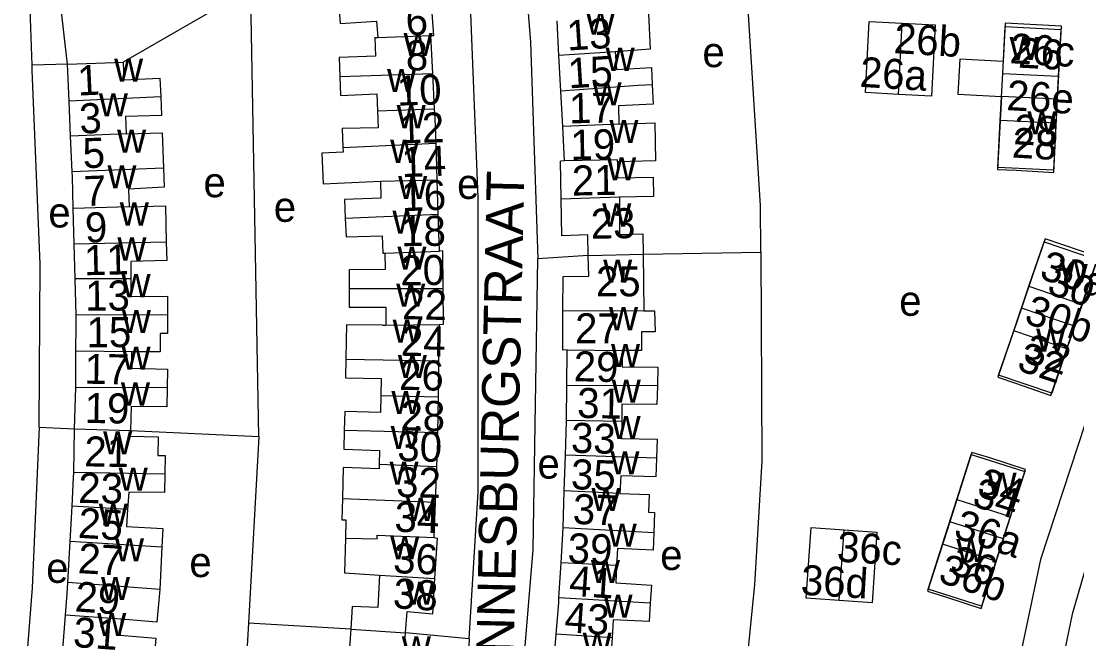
# Model space of a CAD drawing. Extents: x 163012 to 165277, y 382513 to 383987.
# Drawn here: x 163592.8 to 163733.4, y 383543.8 to 383626.1 of the extents above; entities that cross this region are included whole.
import ezdxf

# ---------------------------------------------------------------- set-up
doc = ezdxf.new("R2010")
doc.units = 0
for name, color, linetype in [('BLT_Basislijn', 7, 'Continuous'), ('BLT_Bebouwing', 7, 'Continuous'), ('BLT_Centroide', 7, 'Continuous'), ('BLT_Huisnummer', 7, 'Continuous'), ('BLT_Huisnummer_ tussenligend', 7, 'Continuous'), ('BLT_Huisnummer_zonder_bebouwing', 7, 'Continuous'), ('BLT_Onderverdeling_panden', 7, 'Continuous'), ('BLT_Plantopo', 7, 'Continuous'), ('BLT_Straatnaam', 7, 'Continuous')]:
    doc.layers.add(name, color=color, linetype=linetype)

msp = doc.modelspace()

# ---------------------------------------------------------------- linework, layer by layer
at = {"layer": 'BLT_Basislijn'}
for p, q in [((163598.99, 383620.36), (163597.31, 383634.97)), ((163623.38, 383630.43), (163606.39, 383620.61)), ((163624.48, 383570.81), (163623.38, 383630.43)), ((163598.99, 383620.36), (163594.27, 383620.21)), ((163668.35, 383594.88), (163661.65, 383594.45)), ((163675.64, 383595.06), (163691.35, 383595.34)), ((163607.37, 383571.61), (163624.48, 383570.81)), ((163624.48, 383570.81), (163623.12, 383545.93)), ((163623.12, 383545.93), (163622.06, 383529.85)), ((163636.71, 383545.12), (163623.12, 383545.93)), ((163652.49, 383543.85), (163644.01, 383544.64))]:
    msp.add_line(p, q, dxfattribs=at)
for points in [[(163691.35, 383595.34), (163691.29, 383601.54), (163689.46, 383630.56), (163686.95, 383661.81)], [(163661.25, 383654.72), (163658.19, 383654.3), (163660.65, 383623.29), (163661.65, 383594.45)], [(163652.49, 383543.85), (163653.68, 383563.38), (163653.68, 383602.63), (163652.56, 383630.51), (163651.72, 383639.24)], [(163594.27, 383620.21), (163593.69, 383636.45), (163594.48, 383638.03), (163595.53, 383638.36)], [(163595.21, 383572.01), (163595.36, 383593.73), (163594.3, 383619.58), (163594.27, 383620.21)], [(163742.46, 383596.69), (163728.56, 383554.39), (163723.32, 383529.59), (163720.82, 383508.74), (163719.46, 383485.48), (163719.49, 383475.46), (163721.59, 383442.64)], [(163658.28, 383523), (163658.34, 383523.59), (163661.01, 383555.73), (163661.65, 383594.45)], [(163691.35, 383595.34), (163691.48, 383567.55), (163690.49, 383551.03), (163687.4, 383520.14)], [(163748.24, 383595.3), (163736.71, 383560.56), (163732.8, 383547.12), (163729.29, 383530.23), (163728.07, 383520.74), (163726.17, 383499.48), (163726.13, 383462.51), (163728.06, 383443.75)], [(163595.21, 383572.01), (163594.29, 383550.63), (163592.88, 383532.5), (163592.81, 383531.86)], [(163595.21, 383572.01), (163599.92, 383571.83)], [(163652.49, 383543.85), (163652.17, 383537.56), (163649.06, 383507.33), (163640.69, 383450.96), (163640.64, 383450.6)]]:
    msp.add_lwpolyline(points, dxfattribs=at)
at = {"layer": 'BLT_Bebouwing'}
for p, q in [((163639.91, 383623.91), (163640.32, 383623.92)), ((163647.63, 383619.14), (163647.36, 383624.16)), ((163664.69, 383616.77), (163664.45, 383621.52)), ((163599.2, 383615.44), (163598.99, 383620.36)), ((163647.89, 383614.4), (163647.63, 383619.14)), ((163664.94, 383612.08), (163664.69, 383616.77)), ((163599.4, 383610.8), (163599.2, 383615.44)), ((163665.18, 383607.48), (163664.94, 383612.08)), ((163599.61, 383606.05), (163599.4, 383610.8)), ((163648.22, 383604.97), (163648.07, 383609.85)), ((163665.18, 383607.48), (163664.66, 383607.47)), ((163664.75, 383602.41), (163664.66, 383607.47)), ((163648.37, 383600.38), (163648.22, 383604.97)), ((163599.88, 383596.38), (163599.75, 383601.16)), ((163648.53, 383595.47), (163648.37, 383600.38)), ((163600, 383591.77), (163599.88, 383596.38)), ((163641, 383595.18), (163641.26, 383595.19)), ((163675.64, 383595.06), (163675.73, 383587.52)), ((163600.13, 383586.93), (163600, 383591.77)), ((163640.96, 383585.61), (163641.41, 383585.61)), ((163648.46, 383580.86), (163648.52, 383585.7)), ((163600.1, 383577.33), (163600.1, 383582.13)), ((163665.5, 383577.59), (163665.54, 383582.31)), ((163648.39, 383576.08), (163648.46, 383580.86)), ((163599.92, 383571.83), (163600.1, 383577.33)), ((163665.45, 383572.93), (163665.5, 383577.59)), ((163648.33, 383571.33), (163648.39, 383576.08)), ((163599.82, 383566.01), (163599.92, 383571.83)), ((163665.16, 383563.55), (163665.31, 383568.31)), ((163648, 383562.06), (163648.19, 383566.78)), ((163665, 383558.62), (163665.16, 383563.55)), ((163647.82, 383557.33), (163648, 383562.06)), ((163599.34, 383556.79), (163599.6, 383561.53)), ((163664.73, 383553.96), (163665, 383558.62)), ((163599.04, 383551.33), (163599.34, 383556.79)), ((163611.56, 383556.05), (163611.27, 383550.43)), ((163647.82, 383557.33), (163648.27, 383557.27)), ((163647.93, 383551.88), (163648.27, 383557.27)), ((163664.45, 383549.32), (163664.73, 383553.96)), ((163598.35, 383542.45), (163598.72, 383546.99)), ((163663.71, 383539.72), (163664.08, 383544.49))]:
    msp.add_line(p, q, dxfattribs=at)
for points in [[(163635.14, 383628.15), (163635.3, 383625.77), (163640.15, 383626.1), (163640.32, 383623.92)], [(163647.36, 383624.16), (163647.78, 383624.19), (163647.44, 383629.02)], [(163676.38, 383627.06), (163676.6, 383622.36), (163671.94, 383622.01)], [(163664.45, 383621.52), (163664.21, 383626.15)], [(163730.85, 383615.69), (163731.37, 383625.41), (163723.88, 383625.81), (163723.61, 383620.71), (163717.82, 383621.02), (163717.57, 383616.39), (163723.37, 383616.08)], [(163639.91, 383623.91), (163640, 383621.41), (163635.19, 383621.24), (163635.28, 383618.71)], [(163671.94, 383622.01), (163672.09, 383619.67), (163676.76, 383619.91), (163676.87, 383617.61)], [(163598.99, 383620.36), (163603.99, 383620.53), (163606.39, 383620.61)], [(163606.39, 383620.61), (163606.51, 383618.27), (163611.29, 383618.51), (163611.41, 383616.02)], [(163635.28, 383618.71), (163635.37, 383616.18), (163640.21, 383616.41), (163640.29, 383614.15)], [(163676.87, 383617.61), (163676.99, 383615.05), (163672.36, 383614.83), (163672.44, 383612.36)], [(163611.41, 383616.02), (163611.52, 383613.53), (163606.71, 383613.4), (163606.8, 383611.1)], [(163723.37, 383616.08), (163722.85, 383606.36), (163725.35, 383606.23), (163730.34, 383605.96), (163730.85, 383615.69)], [(163640.29, 383614.15), (163640.36, 383611.89), (163635.57, 383611.79), (163635.68, 383609.27)], [(163648.07, 383609.85), (163647.96, 383613.13), (163647.89, 383614.4)], [(163672.44, 383612.36), (163677.2, 383612.54), (163677.31, 383607.5), (163672.26, 383607.37)], [(163606.8, 383611.1), (163611.6, 383611.24), (163611.78, 383606.5)], [(163635.68, 383609.27), (163635.71, 383608.64), (163632.86, 383608.5), (163633.05, 383604.44), (163640.67, 383604.79)], [(163672.26, 383607.37), (163672.25, 383605.25), (163677, 383605.34), (163677.02, 383602.73), (163672.51, 383602.64)], [(163599.75, 383601.16), (163599.64, 383605.42), (163599.61, 383606.05)], [(163611.78, 383606.5), (163611.87, 383603.99), (163607.13, 383603.72), (163607.19, 383601.37)], [(163640.67, 383604.79), (163640.74, 383602.52), (163635.88, 383602.35), (163635.98, 383599.86)], [(163668.35, 383594.88), (163668.29, 383597.62), (163664.85, 383597.49), (163664.75, 383602.41)], [(163672.51, 383602.64), (163672.5, 383597.69), (163675.61, 383597.77), (163675.64, 383595.06)], [(163607.19, 383601.37), (163612.04, 383601.52), (163612.15, 383596.67)], [(163635.98, 383599.86), (163636.09, 383597.38), (163640.91, 383597.52), (163641, 383595.18)], [(163733.12, 383585.47), (163736.27, 383594.69), (163729.18, 383597.11), (163727.57, 383592.38), (163726.04, 383587.89)], [(163612.15, 383596.67), (163612.21, 383594.24), (163607.44, 383594.1), (163607.44, 383591.77)], [(163649.01, 383590.49), (163648.97, 383595.49), (163648.53, 383595.47)], [(163641.26, 383595.19), (163641.31, 383593.02), (163636.5, 383592.99), (163636.49, 383590.5)], [(163664.98, 383587.55), (163664.99, 383592.08), (163668.42, 383592.14), (163668.35, 383594.88)], [(163607.44, 383591.77), (163607.44, 383589.44), (163612.31, 383589.46), (163612.32, 383586.99)], [(163636.49, 383590.5), (163636.49, 383588.01), (163641.38, 383588.03), (163641.41, 383585.61)], [(163648.52, 383585.7), (163649.05, 383585.73), (163649.01, 383590.49)], [(163612.32, 383586.99), (163612.33, 383584.51), (163611.34, 383584.49), (163611.33, 383582.06), (163607.53, 383582.07)], [(163665.54, 383582.31), (163664.96, 383582.3), (163664.98, 383587.55)], [(163675.73, 383587.52), (163677.18, 383587.51), (163677.25, 383584.73), (163675.43, 383584.73), (163675.43, 383582.22), (163672.86, 383582.24)], [(163726.04, 383587.89), (163722.89, 383578.67), (163725.24, 383577.87), (163729.97, 383576.25), (163733.12, 383585.47)], [(163600.1, 383582.13), (163600.16, 383585.61), (163600.13, 383586.93)], [(163640.96, 383585.61), (163636.13, 383585.64), (163636.09, 383583.57), (163636.05, 383581.1)], [(163607.53, 383582.07), (163607.54, 383579.87), (163612.33, 383579.75), (163612.28, 383577.25)], [(163672.86, 383582.24), (163672.86, 383580.08), (163677.6, 383580.03), (163677.55, 383577.54)], [(163636.05, 383581.1), (163636, 383578.62), (163640.78, 383578.51), (163640.73, 383576.24)], [(163612.28, 383577.25), (163612.24, 383574.74), (163607.46, 383574.79), (163607.37, 383571.61)], [(163677.55, 383577.54), (163677.49, 383575.05), (163672.84, 383575.09), (163672.8, 383572.8)], [(163640.73, 383576.24), (163640.68, 383573.97), (163635.91, 383574.14), (163635.85, 383571.63)], [(163665.31, 383568.31), (163665.45, 383572.82), (163665.45, 383572.93)], [(163607.37, 383571.61), (163607.34, 383570.85), (163611.08, 383570.76), (163611.01, 383568.28), (163612.02, 383568.24), (163611.97, 383565.78)], [(163635.85, 383571.63), (163635.79, 383569.12), (163640.56, 383568.92), (163640.52, 383567.09)], [(163672.8, 383572.8), (163672.76, 383570.52), (163677.53, 383570.43), (163677.44, 383567.92)], [(163648.19, 383566.78), (163648.32, 383570.15), (163648.33, 383571.33)], [(163723.63, 383557.16), (163726.58, 383566.41), (163721.81, 383567.93), (163719.44, 383568.68), (163716.49, 383559.43)], [(163677.44, 383567.92), (163677.36, 383565.4), (163672.68, 383565.57), (163672.57, 383563.2)], [(163599.6, 383561.53), (163599.8, 383565.33), (163599.82, 383566.01)], [(163640.52, 383567.09), (163640.5, 383566.49), (163635.72, 383566.68), (163635.62, 383562.55)], [(163611.97, 383565.78), (163611.93, 383563.32), (163607.14, 383563.39), (163607, 383561.09)], [(163672.57, 383563.2), (163676.46, 383563.05), (163676.35, 383560.71), (163677.19, 383560.69), (163677.09, 383557.96)], [(163635.62, 383562.55), (163635.55, 383559.7), (163636.07, 383559.68), (163636.01, 383557.25)], [(163607, 383561.09), (163606.86, 383558.79), (163611.71, 383558.55), (163611.56, 383556.05)], [(163716.49, 383559.43), (163713.55, 383550.18), (163715.92, 383549.43), (163720.68, 383547.91), (163723.63, 383557.16)], [(163677.09, 383557.96), (163677, 383555.67), (163672.22, 383555.88), (163672.11, 383553.6)], [(163636.01, 383557.25), (163635.9, 383552.63), (163640.55, 383552.34)], [(163672.11, 383553.6), (163672.01, 383551.32), (163676.76, 383551.01), (163676.61, 383548.58)], [(163640.55, 383552.33), (163640.32, 383548.02), (163636.91, 383548.17), (163636.71, 383545.12)], [(163644.01, 383544.64), (163644.21, 383547.47), (163647.65, 383547.19), (163647.93, 383551.88)], [(163598.72, 383546.99), (163598.96, 383549.9), (163599.04, 383551.33)], [(163611.27, 383550.43), (163610.88, 383546.06), (163606.16, 383546.46)], [(163664.08, 383544.49), (163664.41, 383548.65), (163664.45, 383549.32)], [(163676.61, 383548.58), (163676.46, 383546.15), (163671.66, 383546.4), (163671.51, 383544)], [(163606.16, 383546.46), (163606.01, 383544.33), (163610.74, 383543.93), (163610.54, 383541.43)], [(163636.71, 383545.12), (163636.51, 383542.07), (163639.84, 383541.83), (163639.56, 383537.53)], [(163646.93, 383537.05), (163647.3, 383541.66), (163643.81, 383541.93), (163644.01, 383544.64)], [(163671.51, 383544), (163671.35, 383541.6), (163676.14, 383541.22), (163675.95, 383538.78)]]:
    msp.add_lwpolyline(points, dxfattribs=at)
at = {"layer": 'BLT_Onderverdeling_panden'}
for p, q in [((163640.32, 383623.92), (163647.36, 383624.16)), ((163671.94, 383622.01), (163664.45, 383621.52)), ((163635.28, 383618.71), (163647.63, 383619.14)), ((163611.41, 383616.02), (163599.2, 383615.44)), ((163730.85, 383615.69), (163723.37, 383616.08)), ((163640.29, 383614.15), (163647.89, 383614.4)), ((163672.44, 383612.36), (163664.94, 383612.08)), ((163606.8, 383611.1), (163599.4, 383610.8)), ((163635.68, 383609.27), (163648.07, 383609.85)), ((163611.78, 383606.5), (163599.61, 383606.05)), ((163640.67, 383604.79), (163648.22, 383604.97)), ((163672.51, 383602.64), (163664.75, 383602.41)), ((163607.19, 383601.37), (163599.75, 383601.16)), ((163635.98, 383599.86), (163648.37, 383600.38)), ((163612.15, 383596.67), (163599.88, 383596.38)), ((163641.26, 383595.19), (163648.53, 383595.47)), ((163668.35, 383594.88), (163675.64, 383595.06)), ((163607.44, 383591.77), (163600, 383591.77)), ((163636.49, 383590.5), (163649.01, 383590.49)), ((163612.32, 383586.99), (163600.13, 383586.93)), ((163664.98, 383587.55), (163675.73, 383587.52)), ((163733.12, 383585.47), (163726.04, 383587.89)), ((163641.41, 383585.61), (163648.52, 383585.7)), ((163607.53, 383582.07), (163600.1, 383582.13)), ((163665.54, 383582.31), (163672.86, 383582.24)), ((163636.05, 383581.1), (163648.46, 383580.86)), ((163612.28, 383577.25), (163600.1, 383577.33)), ((163677.55, 383577.54), (163665.5, 383577.59)), ((163640.73, 383576.24), (163648.39, 383576.08)), ((163672.8, 383572.8), (163665.45, 383572.93)), ((163599.92, 383571.83), (163607.37, 383571.61)), ((163635.85, 383571.63), (163648.33, 383571.33)), ((163677.44, 383567.92), (163665.31, 383568.31)), ((163611.97, 383565.78), (163599.82, 383566.01)), ((163640.52, 383567.09), (163648.19, 383566.78)), ((163672.57, 383563.2), (163665.16, 383563.55)), ((163635.62, 383562.55), (163648, 383562.06)), ((163607, 383561.09), (163599.6, 383561.53)), ((163723.63, 383557.16), (163716.49, 383559.43)), ((163677.09, 383557.96), (163665, 383558.62)), ((163611.56, 383556.05), (163599.34, 383556.79)), ((163672.11, 383553.6), (163664.73, 383553.96)), ((163640.55, 383552.34), (163647.93, 383551.88)), ((163611.27, 383550.43), (163599.04, 383551.33)), ((163676.61, 383548.58), (163664.45, 383549.32)), ((163606.16, 383546.46), (163598.72, 383546.99)), ((163636.71, 383545.12), (163644.01, 383544.64)), ((163671.51, 383544), (163664.08, 383544.49))]:
    msp.add_line(p, q, dxfattribs=at)
for points in [[(163676.87, 383617.61), (163674.98, 383617.53), (163664.69, 383616.77)], [(163672.26, 383607.37), (163672.25, 383607.62), (163665.18, 383607.48)], [(163636.01, 383557.25), (163640.24, 383557.15), (163640.25, 383557.63), (163647.82, 383557.33)]]:
    msp.add_lwpolyline(points, dxfattribs=at)
at = {"layer": 'BLT_Plantopo'}
for p, q in [((163709.67, 383616.34), (163710.16, 383625.82)), ((163723.21, 383612.87), (163723.54, 383619.14)), ((163723.54, 383619.14), (163730.95, 383618.76)), ((163730.95, 383618.76), (163730.63, 383612.49)), ((163730.63, 383612.49), (163723.21, 383612.87)), ((163725.01, 383584.88), (163727.03, 383590.79)), ((163727.03, 383590.79), (163734.11, 383588.38)), ((163734.11, 383588.38), (163732.09, 383582.47)), ((163732.09, 383582.47), (163725.01, 383584.88)), ((163715.53, 383556.45), (163717.44, 383562.42)), ((163717.44, 383562.42), (163724.56, 383560.14)), ((163724.56, 383560.14), (163722.64, 383554.17)), ((163701.76, 383548.95), (163702.41, 383558.37)), ((163722.64, 383554.17), (163715.53, 383556.45))]:
    msp.add_line(p, q, dxfattribs=at)
for points in [[(163709.67, 383616.34), (163705.28, 383616.57), (163705.77, 383626.05), (163710.16, 383625.82)], [(163710.16, 383625.82), (163714.55, 383625.59), (163714.06, 383616.12), (163709.67, 383616.34)], [(163723.54, 383619.14), (163723.86, 383625.38), (163731.27, 383625), (163730.95, 383618.76)], [(163730.63, 383612.49), (163730.31, 383606.23), (163722.89, 383606.61), (163723.21, 383612.87)], [(163727.03, 383590.79), (163729.05, 383596.73), (163736.13, 383594.32), (163734.11, 383588.38)], [(163732.09, 383582.47), (163730.08, 383576.56), (163723, 383578.97), (163725.01, 383584.88)], [(163717.44, 383562.42), (163719.35, 383568.39), (163726.47, 383566.11), (163724.56, 383560.14)], [(163701.76, 383548.95), (163697.36, 383549.26), (163698.02, 383558.67), (163702.41, 383558.37)], [(163702.41, 383558.37), (163706.79, 383558.06), (163706.14, 383548.65), (163701.76, 383548.95)], [(163722.64, 383554.17), (163720.73, 383548.2), (163713.62, 383550.48), (163715.53, 383556.45)]]:
    msp.add_lwpolyline(points, dxfattribs=at)

# ---------------------------------------------------------------- texts
at = {"layer": 'BLT_Centroide'}
for s, p in [('w', (163668.05, 383624.28)), ('w', (163643.75, 383621.44)), ('w', (163724.47, 383620.91)), ('w', (163670.66, 383619.47)), ('e', (163683.55, 383619.97)), ('w', (163605.2, 383618.03)), ('w', (163641.55, 383616.66)), ('w', (163668.92, 383614.88)), ('w', (163603.17, 383613.41)), ('w', (163642.83, 383611.84)), ('w', (163726.84, 383611.03)), ('w', (163671.16, 383609.88)), ('w', (163605.6, 383608.56)), ('w', (163641.97, 383607.22)), ('w', (163604.31, 383603.84)), ('w', (163670.85, 383604.88)), ('e', (163617.1, 383602.64)), ('w', (163643.03, 383602.41)), ('e', (163650.88, 383602.42)), ('e', (163626.46, 383599.37)), ('e', (163596.44, 383598.62)), ('w', (163605.96, 383598.88)), ('w', (163670.21, 383598.75)), ('w', (163642.27, 383597.78)), ('w', (163605.64, 383594.22)), ('w', (163642.93, 383593)), ('w', (163670.34, 383591.28)), ('w', (163731.16, 383591.3)), ('w', (163606.19, 383589.34)), ('w', (163642.77, 383588.06)), ('e', (163709.76, 383586.86)), ('w', (163606.23, 383584.56)), ('w', (163671.11, 383584.94)), ('w', (163642.29, 383583.28)), ('w', (163728, 383582.08)), ('w', (163606.2, 383579.69)), ('w', (163671.38, 383580.03)), ('w', (163642.99, 383578.59)), ('w', (163606.11, 383574.91)), ('w', (163671.48, 383575.28)), ('w', (163642.13, 383573.78)), ('w', (163671.45, 383570.44)), ('w', (163603.74, 383568.41)), ('w', (163642.03, 383569.12)), ('w', (163671.3, 383565.75)), ('w', (163641.88, 383564.38)), ('e', (163661.58, 383565.18)), ('w', (163605.81, 383563.56)), ('w', (163721.53, 383562.91)), ('w', (163668.77, 383560.88)), ('w', (163603.16, 383558.78)), ('w', (163644.09, 383559.56)), ('w', (163670.94, 383556.12)), ('w', (163641.98, 383554.44)), ('w', (163605.32, 383554.16)), ('e', (163677.93, 383553.01)), ('w', (163717.38, 383554.06)), ('e', (163615.22, 383552.07)), ('e', (163596.15, 383551.3)), ('w', (163668.7, 383551.28)), ('w', (163603.45, 383549.03)), ('w', (163644.03, 383548.41)), ('w', (163670.38, 383546.66)), ('w', (163602.95, 383544.22)), ('w', (163643.52, 383541.09)), ('w', (163667.6, 383541.62))]:
    msp.add_text(s, height=4, dxfattribs=at).set_placement(p)
at = {"layer": 'BLT_Huisnummer'}
for s, rotation, p in [('6', 2.0075, (163644.09, 383624.18)), ('13', 3.6877, (163665.59, 383622.17)), ('26', 356.9728, (163725.55, 383619.91)), ('1', 2.7256, (163600.4, 383616.17)), ('10', 1.7968, (163642.92, 383614.83)), ('17', 1.0229, (163665.82, 383612.48)), ('28', 356.9613, (163724.93, 383609.71)), ('5', 2.1274, (163601.08, 383606.5)), ('14', 2.1921, (163643.54, 383605.3)), ('21', 1.0233, (163666.2, 383602.86)), ('9', 1.3485, (163601.36, 383596.61)), ('18', 0.7425, (163643.46, 383596.12)), ('25', 359.8294, (163669.37, 383589.47)), ('30', 341.1437, (163729.27, 383589.87)), ('13', 0.2877, (163601.36, 383587.54)), ('22', 358.9013, (163643.55, 383586.41)), ('32', 341.149, (163726.06, 383580.83)), ('17', 359.0386, (163601.24, 383577.82)), ('29', 358.8253, (163666.38, 383578.15)), ('26', 358.7522, (163643.12, 383577.01)), ('30', 358.7676, (163642.89, 383567.53)), ('33', 358.1451, (163666, 383568.65)), ('21', 358.9016, (163601.2, 383566.82)), ('34', 342.3297, (163719.31, 383561.6)), ('37', 357.9064, (163666.24, 383559.16)), ('34', 358.1576, (163642.5, 383558.12)), ('25', 356.5244, (163600.33, 383557.31)), ('27', 356.5244, (163600.31, 383552.61)), ('36', 342.3261, (163716.3, 383552.59)), ('41', 356.2223, (163665.71, 383549.6)), ('38', 356.2688, (163642.27, 383547.95))]:
    msp.add_text(s, height=4, rotation=rotation, dxfattribs=at).set_placement(p)
at = {"layer": 'BLT_Huisnummer_ tussenligend'}
for s, rotation, p in [('8', 2.0075, (163644.1, 383619.48)), ('15', 3.6877, (163665.76, 383617.13)), ('3', 2.7256, (163600.65, 383611.1)), ('12', 1.7968, (163643.29, 383609.79)), ('19', 1.0229, (163666.01, 383607.61)), ('7', 2.1274, (163601.24, 383601.46)), ('16', 2.1921, (163643.54, 383600.77)), ('23', 1.0233, (163668.71, 383597.11)), ('11', 1.3485, (163601.23, 383592.25)), ('20', 0.7425, (163643.34, 383590.9)), ('27', 359.8294, (163666.58, 383583.2)), ('15', 0.2877, (163601.54, 383582.67)), ('24', 358.9013, (163643.36, 383581.54)), ('31', 358.8253, (163666.84, 383573.27)), ('19', 359.0386, (163601.25, 383572.6)), ('28', 358.7522, (163643.3, 383571.62)), ('35', 358.1451, (163666, 383563.78)), ('23', 358.9016, (163600.4, 383561.95)), ('32', 358.7676, (163642.73, 383562.74)), ('39', 357.9064, (163665.55, 383553.94)), ('36', 358.1576, (163642.33, 383552.6)), ('29', 355.9478, (163599.9, 383547.51)), ('43', 356.2223, (163665.09, 383544.75)), ('31', 355.9478, (163599.65, 383542.78))]:
    msp.add_text(s, height=4, rotation=rotation, dxfattribs=at).set_placement(p)
at = {"layer": 'BLT_Huisnummer_zonder_bebouwing'}
for s, rotation, p in [('26b', 356.5724, (163708.97, 383621.84)), ('26c', 356.5724, (163724.41, 383620.5)), ('26a', 356.5724, (163704.43, 383617.35)), ('26e', 356.5724, (163723.99, 383614.26)), ('28', 356.5724, (163724.71, 383607.95)), ('30a', 341.5724, (163728.28, 383591.87)), ('30b', 341.5724, (163726.26, 383585.95)), ('32', 341.5724, (163725.29, 383579.68)), ('34', 341.5724, (163719.93, 383562.95)), ('36a', 341.5724, (163716.84, 383557.39)), ('36c', 356.5724, (163701.39, 383554.14)), ('36b', 341.5724, (163714.8, 383551.48)), ('36d', 356.5724, (163696.58, 383549.73))]:
    msp.add_text(s, height=4, rotation=rotation, dxfattribs=at).set_placement(p)
at = {"layer": 'BLT_Straatnaam'}
msp.add_text('JOHANNESBURGSTRAAT', height=5, rotation=88.7306, dxfattribs=at).set_placement((163658.03, 383524.02))

doc.saveas('drawing.dxf')
